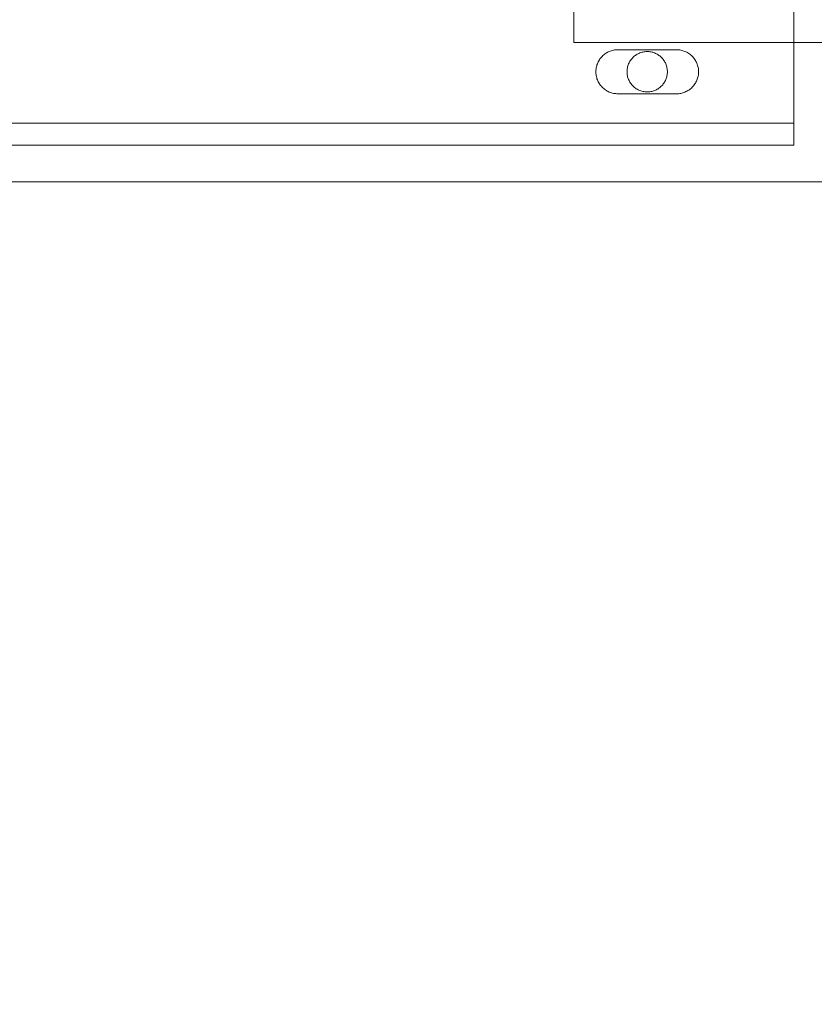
# Model space of a CAD drawing. Header units: millimetres. Extents: x -4738 to 65662, y -68080 to 6847.
# Tile 732 of 1056: x 26585 to 26693, y -17892 to -17758. Entities that reach past the tile are written whole.
import ezdxf

# ---------------------------------------------------------------- set-up
doc = ezdxf.new("R2010")
doc.units = ezdxf.units.MM
doc.layers.add('COTAS_P', color=1, linetype='Continuous', lineweight=0)
doc.layers.add('superior_C05', color=7, linetype='Continuous', lineweight=0)
doc.dimstyles.new('R19_100', dxfattribs={"dimtxt": 250, "dimasz": 150, "dimexe": 150, "dimexo": 80, "dimgap": 100, "dimtad": 1, "dimtih": 1, "dimtoh": 1, "dimdsep": 46, "dimcen": 0.09, "dimadec": 0, "dimazin": 0, "dimtfac": 1, "dimtdec": 4, "dimtofl": 0, "dimtmove": 0, "dimatfit": 3, "dimfxl": 1, "dimtolj": 1, "dimtzin": 0, "dimarcsym": 0})

# ---------------------------------------------------------------- blocks, each defined once
blk = doc.blocks.new('DIM_R31_33')
at = {"layer": 'COTAS_P'}
for p, q in [((24250.07, -17080), (24400.07, -17035)), ((26750.07, -17080), (26600.07, -17035)), ((24250.07, -17980), (24250.07, -17080)), ((24250.07, -17080), (26750.07, -17080)), ((24250.07, -17080), (24400.07, -17125)), ((26750.07, -17080), (26600.07, -17125)), ((26750.07, -17980), (26750.07, -17080))]:
    blk.add_line(p, q, dxfattribs=at)
blk.add_text('2500 P', height=250, dxfattribs=at).set_placement((25500.07, -16980))
blk = doc.blocks.new('DIM_R31_45')
at = {"layer": 'COTAS_P'}
for p, q in [((26095.07, -17655), (26050.07, -17805)), ((26795.07, -17655), (26095.07, -17655)), ((26095.07, -18305), (26095.07, -17655)), ((26095.07, -17655), (26140.07, -17805)), ((26095.07, -18305), (26050.07, -18155)), ((26095.07, -18305), (26140.07, -18155)), ((26795.07, -18305), (26095.07, -18305))]:
    blk.add_line(p, q, dxfattribs=at)
blk.add_text('650 P', height=250, rotation=90, dxfattribs=at).set_placement((25995.07, -17980))

msp = doc.modelspace()

# ---------------------------------------------------------------- linework, layer by layer
at = {"layer": 'superior_C05'}
for p, q in [((26660.067, -17761), (26660.067, -17701)), ((26690.067, -17775), (26690.067, -17750)), ((26690.067, -17753), (26690.067, -17772)), ((26690.067, -17772), (26690.067, -17755)), ((26660.067, -17761), (26840.067, -17761)), ((26664.766, -17762.297), (26664.633, -17762.365)), ((26664.902, -17762.236), (26664.766, -17762.297)), ((26665.041, -17762.181), (26664.902, -17762.236)), ((26665.183, -17762.133), (26665.041, -17762.181)), ((26665.327, -17762.093), (26665.183, -17762.133)), ((26665.473, -17762.059), (26665.327, -17762.093)), ((26665.62, -17762.034), (26665.473, -17762.059)), ((26665.769, -17762.015), (26665.62, -17762.034)), ((26665.918, -17762.004), (26665.769, -17762.015)), ((26666.067, -17762), (26665.918, -17762.004)), ((26666.067, -17762), (26674.067, -17762)), ((26669.456, -17762.319), (26669.323, -17762.353)), ((26669.59, -17762.292), (26669.456, -17762.319)), ((26669.726, -17762.271), (26669.59, -17762.292)), ((26669.862, -17762.258), (26669.726, -17762.271)), ((26669.999, -17762.251), (26669.862, -17762.258)), ((26670.136, -17762.251), (26669.999, -17762.251)), ((26670.273, -17762.258), (26670.136, -17762.251)), ((26670.409, -17762.271), (26670.273, -17762.258)), ((26670.545, -17762.292), (26670.409, -17762.271)), ((26670.679, -17762.319), (26670.545, -17762.292)), ((26670.812, -17762.353), (26670.679, -17762.319)), ((26674.067, -17762), (26674.215, -17762.004)), ((26674.362, -17762.014), (26674.215, -17762.004)), ((26674.508, -17762.032), (26674.362, -17762.014)), ((26674.653, -17762.058), (26674.508, -17762.032)), ((26674.796, -17762.09), (26674.653, -17762.058)), ((26674.938, -17762.129), (26674.796, -17762.09)), ((26675.078, -17762.175), (26674.938, -17762.129)), ((26675.216, -17762.228), (26675.078, -17762.175)), ((26675.35, -17762.288), (26675.216, -17762.228)), ((26675.482, -17762.354), (26675.35, -17762.288)), ((26663.398, -17763.631), (26663.333, -17763.766)), ((26663.469, -17763.5), (26663.398, -17763.631)), ((26663.547, -17763.372), (26663.469, -17763.5)), ((26663.632, -17763.249), (26663.547, -17763.372)), ((26663.722, -17763.13), (26663.632, -17763.249)), ((26663.818, -17763.015), (26663.722, -17763.13)), ((26663.92, -17762.905), (26663.818, -17763.015)), ((26664.027, -17762.801), (26663.92, -17762.905)), ((26664.139, -17762.702), (26664.027, -17762.801)), ((26664.256, -17762.609), (26664.139, -17762.702)), ((26664.378, -17762.521), (26664.256, -17762.609)), ((26664.503, -17762.44), (26664.378, -17762.521)), ((26664.633, -17762.365), (26664.503, -17762.44)), ((26667.721, -17763.566), (26667.652, -17763.685)), ((26667.795, -17763.451), (26667.721, -17763.566)), ((26667.875, -17763.34), (26667.795, -17763.451)), ((26667.961, -17763.232), (26667.875, -17763.34)), ((26668.052, -17763.13), (26667.961, -17763.232)), ((26668.147, -17763.031), (26668.052, -17763.13)), ((26668.248, -17762.938), (26668.147, -17763.031)), ((26668.353, -17762.85), (26668.248, -17762.938)), ((26668.462, -17762.767), (26668.353, -17762.85)), ((26668.575, -17762.69), (26668.462, -17762.767)), ((26668.692, -17762.618), (26668.575, -17762.69)), ((26668.813, -17762.553), (26668.692, -17762.618)), ((26668.936, -17762.493), (26668.813, -17762.553)), ((26669.063, -17762.44), (26668.936, -17762.493)), ((26669.192, -17762.393), (26669.063, -17762.44)), ((26669.323, -17762.353), (26669.192, -17762.393)), ((26670.943, -17762.393), (26670.812, -17762.353)), ((26671.072, -17762.44), (26670.943, -17762.393)), ((26671.199, -17762.493), (26671.072, -17762.44)), ((26671.322, -17762.553), (26671.199, -17762.493)), ((26671.442, -17762.618), (26671.322, -17762.553)), ((26671.559, -17762.69), (26671.442, -17762.618)), ((26671.673, -17762.767), (26671.559, -17762.69)), ((26671.782, -17762.85), (26671.673, -17762.767)), ((26671.887, -17762.938), (26671.782, -17762.85)), ((26671.988, -17763.031), (26671.887, -17762.938)), ((26672.083, -17763.13), (26671.988, -17763.031)), ((26672.174, -17763.232), (26672.083, -17763.13)), ((26672.26, -17763.34), (26672.174, -17763.232)), ((26672.34, -17763.451), (26672.26, -17763.34)), ((26672.414, -17763.566), (26672.34, -17763.451)), ((26672.483, -17763.685), (26672.414, -17763.566)), ((26675.61, -17762.427), (26675.482, -17762.354)), ((26675.734, -17762.506), (26675.61, -17762.427)), ((26675.855, -17762.59), (26675.734, -17762.506)), ((26675.971, -17762.681), (26675.855, -17762.59)), ((26676.082, -17762.777), (26675.971, -17762.681)), ((26676.189, -17762.879), (26676.082, -17762.777)), ((26676.29, -17762.985), (26676.189, -17762.879)), ((26676.387, -17763.097), (26676.29, -17762.985)), ((26676.477, -17763.213), (26676.387, -17763.097)), ((26676.562, -17763.333), (26676.477, -17763.213)), ((26676.641, -17763.458), (26676.562, -17763.333)), ((26676.713, -17763.586), (26676.641, -17763.458)), ((26676.779, -17763.717), (26676.713, -17763.586)), ((26663.076, -17764.776), (26663.068, -17764.925)), ((26663.068, -17764.925), (26663.068, -17765.075)), ((26663.091, -17764.627), (26663.076, -17764.776)), ((26663.113, -17764.479), (26663.091, -17764.627)), ((26663.143, -17764.332), (26663.113, -17764.479)), ((26663.18, -17764.187), (26663.143, -17764.332)), ((26663.224, -17764.045), (26663.18, -17764.187)), ((26663.275, -17763.904), (26663.224, -17764.045)), ((26663.333, -17763.766), (26663.275, -17763.904)), ((26667.321, -17764.863), (26667.317, -17765)), ((26667.317, -17765), (26667.321, -17765.137)), ((26667.331, -17764.726), (26667.321, -17764.863)), ((26667.348, -17764.59), (26667.331, -17764.726)), ((26667.372, -17764.455), (26667.348, -17764.59)), ((26667.403, -17764.321), (26667.372, -17764.455)), ((26667.44, -17764.189), (26667.403, -17764.321)), ((26667.483, -17764.059), (26667.44, -17764.189)), ((26667.533, -17763.932), (26667.483, -17764.059)), ((26667.59, -17763.807), (26667.533, -17763.932)), ((26667.652, -17763.685), (26667.59, -17763.807)), ((26672.545, -17763.807), (26672.483, -17763.685)), ((26672.602, -17763.932), (26672.545, -17763.807)), ((26672.652, -17764.059), (26672.602, -17763.932)), ((26672.695, -17764.189), (26672.652, -17764.059)), ((26672.732, -17764.321), (26672.695, -17764.189)), ((26672.763, -17764.455), (26672.732, -17764.321)), ((26672.787, -17764.59), (26672.763, -17764.455)), ((26672.804, -17764.726), (26672.787, -17764.59)), ((26672.814, -17764.863), (26672.804, -17764.726)), ((26672.817, -17765), (26672.814, -17764.863)), ((26672.817, -17765), (26672.814, -17765.137)), ((26676.839, -17763.852), (26676.779, -17763.717)), ((26676.892, -17763.989), (26676.839, -17763.852)), ((26676.938, -17764.129), (26676.892, -17763.989)), ((26676.978, -17764.271), (26676.938, -17764.129)), ((26677.01, -17764.415), (26676.978, -17764.271)), ((26677.035, -17764.56), (26677.01, -17764.415)), ((26677.053, -17764.706), (26677.035, -17764.56)), ((26677.064, -17764.853), (26677.053, -17764.706)), ((26677.067, -17765), (26677.064, -17764.853)), ((26677.064, -17765.147), (26677.067, -17765)), ((26663.068, -17765.075), (26663.076, -17765.224)), ((26663.076, -17765.224), (26663.091, -17765.373)), ((26663.091, -17765.373), (26663.113, -17765.521)), ((26663.113, -17765.521), (26663.143, -17765.668)), ((26663.143, -17765.668), (26663.18, -17765.813)), ((26663.18, -17765.813), (26663.224, -17765.955)), ((26663.224, -17765.955), (26663.275, -17766.096)), ((26663.275, -17766.096), (26663.333, -17766.234)), ((26663.333, -17766.234), (26663.398, -17766.369)), ((26667.321, -17765.137), (26667.331, -17765.274)), ((26667.331, -17765.274), (26667.348, -17765.41)), ((26667.348, -17765.41), (26667.372, -17765.545)), ((26667.372, -17765.545), (26667.403, -17765.679)), ((26667.403, -17765.679), (26667.44, -17765.811)), ((26667.44, -17765.811), (26667.483, -17765.941)), ((26667.483, -17765.941), (26667.533, -17766.068)), ((26667.533, -17766.068), (26667.59, -17766.193)), ((26667.59, -17766.193), (26667.652, -17766.315)), ((26667.652, -17766.315), (26667.721, -17766.434)), ((26672.414, -17766.434), (26672.483, -17766.315)), ((26672.483, -17766.315), (26672.545, -17766.193)), ((26672.545, -17766.193), (26672.602, -17766.068)), ((26672.602, -17766.068), (26672.652, -17765.941)), ((26672.652, -17765.941), (26672.695, -17765.811)), ((26672.695, -17765.811), (26672.732, -17765.679)), ((26672.732, -17765.679), (26672.763, -17765.545)), ((26672.763, -17765.545), (26672.787, -17765.41)), ((26672.787, -17765.41), (26672.804, -17765.274)), ((26672.804, -17765.274), (26672.814, -17765.137)), ((26676.713, -17766.414), (26676.779, -17766.283)), ((26676.779, -17766.283), (26676.839, -17766.148)), ((26676.839, -17766.148), (26676.892, -17766.011)), ((26676.892, -17766.011), (26676.938, -17765.871)), ((26676.938, -17765.871), (26676.978, -17765.729)), ((26676.978, -17765.729), (26677.01, -17765.585)), ((26677.01, -17765.585), (26677.035, -17765.44)), ((26677.035, -17765.44), (26677.053, -17765.294)), ((26677.053, -17765.294), (26677.064, -17765.147)), ((26663.398, -17766.369), (26663.469, -17766.5)), ((26663.469, -17766.5), (26663.547, -17766.628)), ((26663.547, -17766.628), (26663.632, -17766.751)), ((26663.632, -17766.751), (26663.722, -17766.87)), ((26663.722, -17766.87), (26663.818, -17766.985)), ((26663.818, -17766.985), (26663.92, -17767.095)), ((26663.92, -17767.095), (26664.027, -17767.199)), ((26664.027, -17767.199), (26664.139, -17767.298)), ((26664.139, -17767.298), (26664.256, -17767.391)), ((26664.256, -17767.391), (26664.378, -17767.479)), ((26664.378, -17767.479), (26664.503, -17767.56)), ((26664.503, -17767.56), (26664.633, -17767.635)), ((26664.633, -17767.635), (26664.766, -17767.703)), ((26667.721, -17766.434), (26667.795, -17766.549)), ((26667.795, -17766.549), (26667.875, -17766.66)), ((26667.875, -17766.66), (26667.961, -17766.768)), ((26667.961, -17766.768), (26668.052, -17766.87)), ((26668.052, -17766.87), (26668.147, -17766.969)), ((26668.147, -17766.969), (26668.248, -17767.062)), ((26668.248, -17767.062), (26668.353, -17767.15)), ((26668.353, -17767.15), (26668.462, -17767.233)), ((26668.462, -17767.233), (26668.575, -17767.31)), ((26668.575, -17767.31), (26668.692, -17767.382)), ((26668.692, -17767.382), (26668.813, -17767.447)), ((26668.813, -17767.447), (26668.936, -17767.507)), ((26668.936, -17767.507), (26669.063, -17767.56)), ((26669.063, -17767.56), (26669.192, -17767.607)), ((26669.192, -17767.607), (26669.323, -17767.647)), ((26669.323, -17767.647), (26669.456, -17767.681)), ((26669.456, -17767.681), (26669.59, -17767.708)), ((26670.545, -17767.708), (26670.679, -17767.681)), ((26670.679, -17767.681), (26670.812, -17767.647)), ((26670.812, -17767.647), (26670.943, -17767.607)), ((26670.943, -17767.607), (26671.072, -17767.56)), ((26671.072, -17767.56), (26671.199, -17767.507)), ((26671.199, -17767.507), (26671.322, -17767.447)), ((26671.322, -17767.447), (26671.442, -17767.382)), ((26671.442, -17767.382), (26671.559, -17767.31)), ((26671.559, -17767.31), (26671.673, -17767.233)), ((26671.673, -17767.233), (26671.782, -17767.15)), ((26671.782, -17767.15), (26671.887, -17767.062)), ((26671.887, -17767.062), (26671.988, -17766.969)), ((26671.988, -17766.969), (26672.083, -17766.87)), ((26672.083, -17766.87), (26672.174, -17766.768)), ((26672.174, -17766.768), (26672.26, -17766.66)), ((26672.26, -17766.66), (26672.34, -17766.549)), ((26672.34, -17766.549), (26672.414, -17766.434)), ((26675.35, -17767.712), (26675.482, -17767.646)), ((26675.482, -17767.646), (26675.61, -17767.573)), ((26675.61, -17767.573), (26675.734, -17767.494)), ((26675.734, -17767.494), (26675.855, -17767.41)), ((26675.855, -17767.41), (26675.971, -17767.319)), ((26675.971, -17767.319), (26676.082, -17767.223)), ((26676.082, -17767.223), (26676.189, -17767.121)), ((26676.189, -17767.121), (26676.29, -17767.015)), ((26676.29, -17767.015), (26676.387, -17766.903)), ((26676.387, -17766.903), (26676.477, -17766.787)), ((26676.477, -17766.787), (26676.562, -17766.667)), ((26676.562, -17766.667), (26676.641, -17766.542)), ((26676.641, -17766.542), (26676.713, -17766.414)), ((26664.766, -17767.703), (26664.902, -17767.764)), ((26664.902, -17767.764), (26665.041, -17767.819)), ((26665.041, -17767.819), (26665.183, -17767.867)), ((26665.183, -17767.867), (26665.327, -17767.907)), ((26665.327, -17767.907), (26665.473, -17767.941)), ((26665.473, -17767.941), (26665.62, -17767.966)), ((26665.62, -17767.966), (26665.769, -17767.985)), ((26665.769, -17767.985), (26665.918, -17767.996)), ((26666.067, -17768), (26665.918, -17767.996)), ((26674.067, -17768), (26666.067, -17768)), ((26669.59, -17767.708), (26669.726, -17767.729)), ((26669.726, -17767.729), (26669.862, -17767.742)), ((26669.862, -17767.742), (26669.999, -17767.749)), ((26669.999, -17767.749), (26670.136, -17767.749)), ((26670.136, -17767.749), (26670.273, -17767.742)), ((26670.273, -17767.742), (26670.409, -17767.729)), ((26670.409, -17767.729), (26670.545, -17767.708)), ((26674.067, -17768), (26674.215, -17767.996)), ((26674.215, -17767.996), (26674.362, -17767.986)), ((26674.362, -17767.986), (26674.508, -17767.968)), ((26674.508, -17767.968), (26674.653, -17767.942)), ((26674.653, -17767.942), (26674.796, -17767.91)), ((26674.796, -17767.91), (26674.938, -17767.871)), ((26674.938, -17767.871), (26675.078, -17767.825)), ((26675.078, -17767.825), (26675.216, -17767.772)), ((26675.216, -17767.772), (26675.35, -17767.712)), ((24310.067, -17772), (26690.067, -17772)), ((26690.067, -17775), (26690.067, -17772)), ((24310.067, -17775), (26690.067, -17775)), ((24250.067, -17780), (26750.067, -17780))]:
    msp.add_line(p, q, dxfattribs=at)

# ---------------------------------------------------------------- dimensions: what is measured, and where the dimension line sits
at = {"layer": 'COTAS_P'}
for p1, p2, distance, picture, middle in [((24250.067, -17980), (26750.067, -17980), 900, 'DIM_R31_33', (25500.067, -17080)), ((26795.067, -18305), (26795.067, -17655), 700, 'DIM_R31_45', (26095.067, -17980))]:
    dim = msp.add_aligned_dim(p1=p1, p2=p2, distance=distance, text='<> P', dimstyle='R19_100', dxfattribs=at)
    dim.commit()
    dim.dimension.update_dxf_attribs({"geometry": picture, "text_midpoint": middle})

doc.saveas('drawing.dxf')
